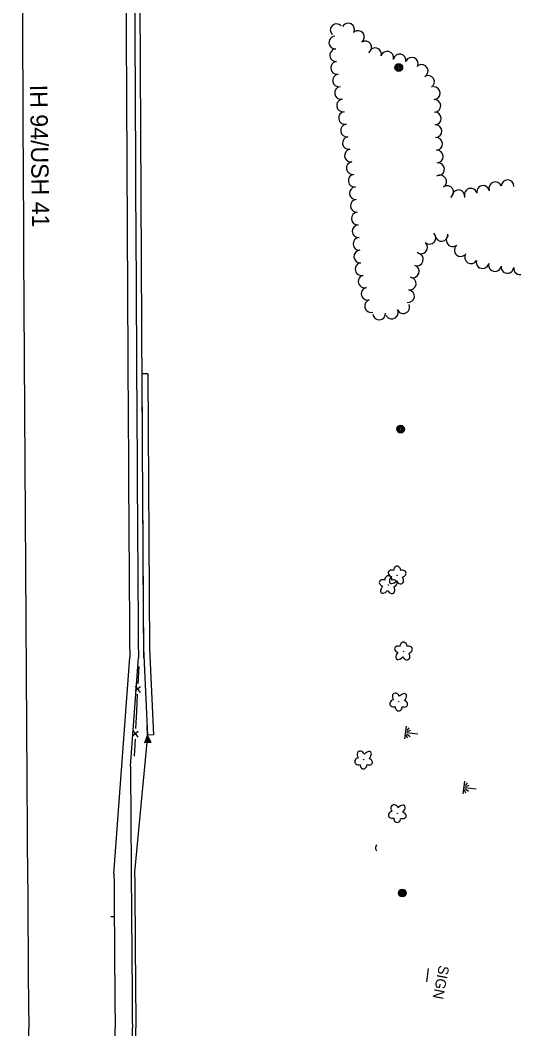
# Model space of a CAD drawing. Extents: x 588843 to 2552415, y 180129 to 269402.
# Drawn here: x 594034 to 594320, y 182730 to 183314 of the extents above; entities that cross this region are included whole.
import ezdxf

# ---------------------------------------------------------------- set-up
doc = ezdxf.new("R2010")
doc.units = 0
for name, color, linetype in [('Default', 7, 'Continuous'), ('E_BMGRD', 7, 'Continuous'), ('E_DRN', 7, 'Continuous'), ('E_FEN_P', 7, 'Continuous'), ('E_LAND_TreeLine_P', 7, 'Continuous'), ('E_LAND_Vegetation', 7, 'Continuous'), ('E_MISCPROP', 7, 'Continuous'), ('E_RDWY_Text', 7, 'Continuous'), ('E_SGN', 7, 'Continuous'), ('E_SGN_Text', 7, 'Continuous'), ('E_WTR_Wetland', 7, 'Continuous'), ('P_BMGRD', 7, 'Continuous'), ('P_RDWY_PavtEdge', 7, 'Continuous'), ('P_RDWY_ShldAgg', 7, 'Continuous'), ('P_RDWY_ShldPaved', 7, 'Continuous')]:
    doc.layers.add(name, color=color, linetype=linetype)

# ---------------------------------------------------------------- blocks, each defined once
blk = doc.blocks.new('CULV2')
at = {"layer": 'E_DRN'}
blk.add_arc((19.7, 14.8), 24.6, 216.8699, 323.1301, dxfattribs=at)
blk = doc.blocks.new('POLE')
at = {"layer": 'Default'}
for radius in [4.46, 3.35, 2.23, 1.12]:
    blk.add_circle((0, 0), radius, dxfattribs=at)
blk = doc.blocks.new('MAR')
at = {"layer": 'Default'}
for p, q in [((0, 14.8), (0, 1.6)), ((-7.3, 0), (7.2, 0)), ((-6.1, 3.5), (-2.5, 1.5)), ((-1.4, 2.4), (-3.5, 6.2)), ((1.4, 2.4), (3.6, 6.2)), ((6.1, 3.5), (2.5, 1.5))]:
    blk.add_line(p, q, dxfattribs=at)
blk = doc.blocks.new('SIGN')
at = {"layer": 'Default'}
blk.add_text('SIGN', height=12, dxfattribs=at).set_placement((-18.5, -6))
blk = doc.blocks.new('DTRE')
at = {"layer": 'Default'}
blk.add_circle((-0.2, 0), 0.183, dxfattribs=at)
for centre, major_axis, ratio in [((-5.9, 0.2), (4.93, -0.12), 0.832022), ((-1.9, 5.3), (1.36, -4.98), 0.782863), ((4.1, 2.7), (-5.27, -2.93), 0.691916), ((-2.5, -5.2), (1.8, 4.86), 0.716896), ((3.5, -3.7), (-5.01, 4.58), 0.560249)]:
    blk.add_ellipse(centre, major_axis=major_axis, ratio=ratio, start_param=1.570796, end_param=4.712389, dxfattribs=at)

msp = doc.modelspace()

# ---------------------------------------------------------------- linework, layer by layer
at = {"layer": 'E_BMGRD'}
for p, q in [((594107.66, 182900.09), (594105.9, 182895.5)), ((594107.66, 182900.1), (594107.42, 182905.36)), ((594107.9, 182899.61), (594107.47, 182899.59)), ((594109.84, 182895.69), (594107.66, 182900.09)), ((594109.84, 182895.69), (594105.9, 182895.5)), ((594109.6, 182896.18), (594106.1, 182896.01)), ((594109.36, 182896.67), (594106.29, 182896.53)), ((594109.12, 182897.16), (594106.49, 182897.04)), ((594108.87, 182897.65), (594106.68, 182897.55)), ((594108.63, 182898.13), (594106.88, 182898.05)), ((594108.39, 182898.62), (594107.08, 182898.57)), ((594108.15, 182899.12), (594107.27, 182899.08))]:
    msp.add_line(p, q, dxfattribs=at)
at = {"layer": 'E_FEN_P'}
for p, q in [((594103.63, 182928.02), (594100.56, 182925.58)), ((594100.64, 182928.33), (594103.46, 182924.73)), ((594102.33, 182902.14), (594099.26, 182899.7)), ((594099.34, 182902.45), (594102.16, 182898.86))]:
    msp.add_line(p, q, dxfattribs=at)
for points in [[(594102.6, 182939.66), (594102.1, 182929.78)], [(594101.79, 182923.66), (594101.3, 182913.78)], [(594101.3, 182913.78), (594100.8, 182903.9)], [(594100.49, 182897.79), (594099.99, 182887.91)]]:
    msp.add_lwpolyline(points, dxfattribs=at)
at = {"layer": 'E_LAND_TreeLine_P'}
for centre, start, end in [((594217.16, 183307.81), 42.72122, 222.72122), ((594223.8, 183308.16), 330.67075, 150.67075), ((594216.35, 183300.62), 94.14109, 274.14109), ((594229.52, 183303.81), 306.35108, 126.35108), ((594216.88, 183293.3), 94.14109, 274.14109), ((594233.74, 183297.8), 304.29061, 124.29061), ((594239.38, 183293.84), 344.59261, 164.59261), ((594246.45, 183291.89), 344.59261, 164.59261), ((594253.61, 183290.28), 347.81879, 167.81879), ((594260.66, 183288.38), 334.36185, 154.36185), ((594217.41, 183285.98), 94.14109, 274.14109), ((594266.37, 183284.22), 300.62342, 120.62342), ((594218.52, 183278.73), 99.09273, 279.09273), ((594270.11, 183277.9), 300.62342, 120.62342), ((594219.68, 183271.48), 99.09273, 279.09273), ((594273.39, 183271.34), 272.3955, 92.3955), ((594220.84, 183264.24), 99.09273, 279.09273), ((594273.69, 183264.01), 272.3955, 92.3955), ((594222, 183256.99), 99.09273, 279.09273), ((594274, 183256.68), 272.3955, 92.3955), ((594223.13, 183249.74), 98.74149, 278.74149), ((594274.31, 183249.35), 272.3955, 92.3955), ((594224.24, 183242.49), 98.74149, 278.74149), ((594274.71, 183242.02), 273.22016, 93.22016), ((594225.36, 183235.24), 98.74149, 278.74149), ((594275.12, 183234.69), 273.22016, 93.22016), ((594226.48, 183227.98), 98.74149, 278.74149), ((594275.83, 183227.39), 276.49806, 96.49806), ((594227.59, 183220.73), 98.74149, 278.74149), ((594277.03, 183220.24), 303.79459, 123.79459), ((594316, 183217.47), 358.97911, 178.97911), ((594228.24, 183213.43), 94.40281, 274.40281), ((594281.11, 183214.14), 303.79459, 123.79459), ((594287.62, 183211.74), 349.56635, 169.56635), ((594294.73, 183212.59), 16.10327, 196.10327), ((594301.88, 183214.21), 11.29069, 191.29069), ((594308.89, 183216.3), 20.80148, 200.80148), ((594228.81, 183206.11), 94.40281, 274.40281), ((594229.37, 183198.79), 94.40281, 274.40281), ((594229.87, 183191.47), 93.38784, 273.38784), ((594230.3, 183184.15), 93.38784, 273.38784), ((594270.9, 183187.67), 228.93016, 48.93016), ((594277.8, 183189.34), 187.64677, 7.64677), ((594284.24, 183186.28), 129.34876, 309.34876), ((594230.83, 183176.83), 94.79833, 274.79833), ((594266.08, 183182.14), 228.93016, 48.93016), ((594288.9, 183180.6), 129.34876, 309.34876), ((594263.64, 183175.22), 250.7519, 70.7519), ((594294.87, 183176.46), 149.16147, 329.16147), ((594301.55, 183173.63), 166.76537, 346.76537), ((594231.56, 183169.54), 103.85198, 283.85198), ((594261.22, 183168.29), 250.7519, 70.7519), ((594308.69, 183171.95), 166.76537, 346.76537), ((594315.93, 183170.82), 173.9877, 353.9877), ((594323.22, 183170.03), 171.86741, 351.86741), ((594233.32, 183162.41), 103.85198, 283.85198), ((594259.47, 183161.2), 262.18283, 82.18283), ((594235.08, 183155.29), 103.85198, 283.85198), ((594258.48, 183153.93), 262.18283, 82.18283), ((594237.02, 183148.21), 105.89284, 285.89284), ((594249.04, 183144.47), 204.80705, 24.80705), ((594255.7, 183147.55), 204.80705, 24.80705), ((594241.73, 183143.85), 184.86297, 4.86297)]:
    msp.add_arc(centre, 3.67, start, end, dxfattribs=at)
at = {"layer": 'E_SGN'}
msp.add_line((594269.26, 182757.3), (594270.25, 182765.14), dxfattribs=at)
at = {"layer": 'P_BMGRD'}
msp.add_lwpolyline([(594105.37, 182950.08), (594107.66, 182900.1)], dxfattribs=at)
msp.add_arc((765899.68, 184089.33), 171798.09, 180.3269371, 180.3799506, dxfattribs=at)
at = {"layer": 'P_RDWY_PavtEdge'}
for p, q in [((594107.95, 183109.06), (594104.39, 183109.04)), ((594088.28, 182819.81), (594097.4, 182944.94)), ((594111.16, 182900.26), (594107.66, 182900.09)), ((594088.46, 182794.94), (594086.46, 182794.92)), ((594093.4, 182169.53), (594088.96, 182730.72)), ((594043.4, 182169.14), (594038.96, 182730.32))]:
    msp.add_line(p, q, dxfattribs=at)
msp.add_lwpolyline([(594107.95, 183109.06), (594108.87, 182950.17), (594111.16, 182900.26)], dxfattribs=at)
for radius, start, end in [(171866.09, 180.1287302, 180.4530652), (171806.09, 180.1816411, 180.381647), (171816.09, 180.4233533, 180.4530652)]:
    msp.add_arc((765899.68, 184089.33), radius, start, end, dxfattribs=at)
at = {"layer": 'P_RDWY_ShldAgg'}
for p, q in [((594107.66, 182900.1), (594100.27, 182820.72)), ((594105.4, 182169.63), (594100.96, 182730.81))]:
    msp.add_line(p, q, dxfattribs=at)
for radius, start, end in [(171798.09, 180.1816411, 180.381753), (171804.09, 180.4230794, 180.4530652)]:
    msp.add_arc((765899.68, 184089.33), radius, start, end, dxfattribs=at)
at = {"layer": 'P_RDWY_ShldPaved'}
for p, q in [((594097.83, 182882.07), (594102.4, 182944.78)), ((594103.4, 182169.61), (594098.96, 182730.79))]:
    msp.add_line(p, q, dxfattribs=at)
for radius, start, end in [(171801.09, 180.1816411, 180.3817132), (171806.09, 180.4026147, 180.4530652)]:
    msp.add_arc((765899.68, 184089.33), radius, start, end, dxfattribs=at)

# ---------------------------------------------------------------- block references
at = {"layer": 'E_DRN', "xscale": 0.08392330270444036, "yscale": 0.08392330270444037, "rotation": -90.22011628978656}
msp.add_blockref('CULV2', (594240.4, 182836.45), dxfattribs=at)
at = {"layer": 'E_LAND_Vegetation'}
for p, xscale, yscale, rotation in [((594252.13, 182992.36), 0.5, 0.5, -88.44006292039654), ((594247, 182986.76), 0.5, 0.5, -88.44006292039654), ((594255.82, 182948.43), 0.5, 0.5, -88.44006292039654), ((594253.11, 182919.48), 0.5000000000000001, 0.5000000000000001, 90.45304071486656), ((594232.76, 182885.96), 0.5000000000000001, 0.5000000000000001, 90.45304071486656), ((594252.27, 182854.97), 0.5000000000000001, 0.5000000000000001, 90.45304071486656)]:
    msp.add_blockref('DTRE', p, dxfattribs=dict(at, xscale=xscale, yscale=yscale, rotation=rotation))
at = {"layer": 'E_MISCPROP'}
for p, xscale, yscale, rotation in [((594253.11, 183286.18), 0.5, 0.5, -88.44006292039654), ((594254.15, 183077.04), 0.5, 0.5, -88.44006292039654), ((594255.18, 182808.75), 0.49999999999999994, 0.49999999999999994, 90.71624745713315)]:
    msp.add_blockref('POLE', p, dxfattribs=dict(at, xscale=xscale, yscale=yscale, rotation=rotation))
at = {"layer": 'E_SGN_Text', "xscale": 0.5, "yscale": 0.5000000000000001, "rotation": -100.76112941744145}
msp.add_blockref('SIGN', (594277.66, 182757.6), dxfattribs=at)
at = {"layer": 'E_WTR_Wetland', "xscale": 0.5, "yscale": 0.5, "rotation": -97.45529024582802}
for p in [(594256.83, 182901.52), (594290.57, 182869.74)]:
    msp.add_blockref('MAR', p, dxfattribs=at)

# ---------------------------------------------------------------- texts
at = {"layer": 'E_RDWY_Text'}
msp.add_text('IH 94/USH 41', height=10, rotation=270.91804, dxfattribs=at).set_placement((594039.67, 183276.13))

doc.saveas('drawing.dxf')
